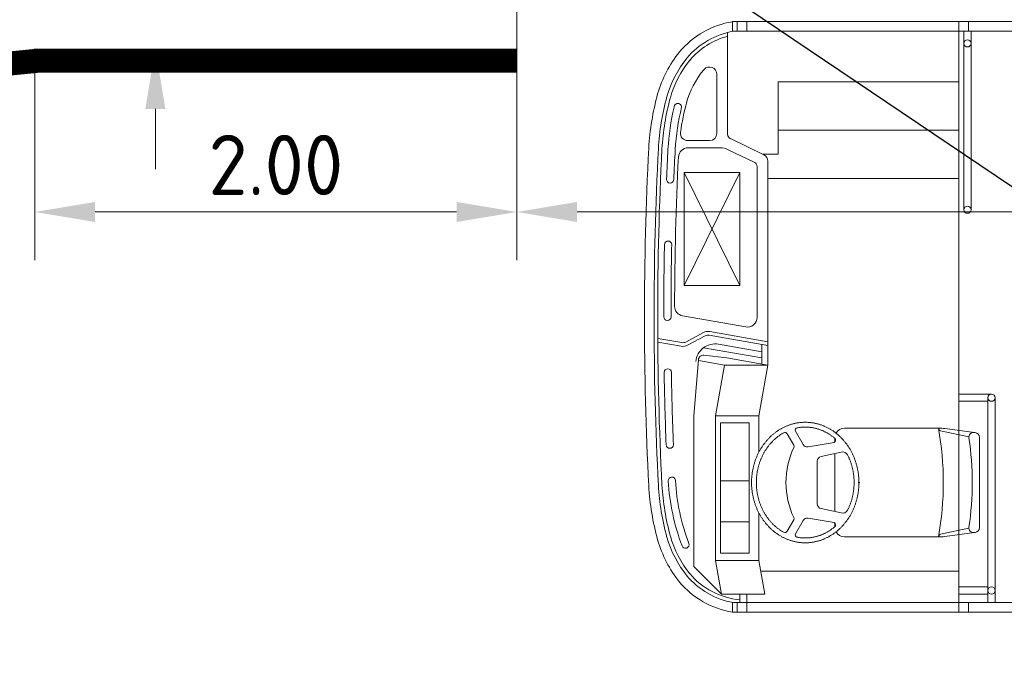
# Model space of a CAD drawing. Header units: metres. Extents: x -699 to 2316, y -1199 to 781.
# Tile 384 of 593: x 797.01 to 801.09, y -254.73 to -252.06. Entities that reach past the tile are written whole.
import ezdxf
from ezdxf import colors
from ezdxf.entities.mleader import LeaderData, LeaderLine
from ezdxf.math import Vec2, Vec3

# ---------------------------------------------------------------- set-up
doc = ezdxf.new("R2010")
doc.units = ezdxf.units.M
doc.header["$PDMODE"] = 1
for name, color, linetype, lineweight in [('N-WE-VW-MARKERING_LANGS_STREEP_DOORGETROKKEN-G', 7, 'Continuous', 13), ('X-XX-AL-AANKLEDING-G', 7, 'Continuous', 35), ('X-XX-AL-M', 7, 'Continuous', 18), ('X-XX-AL-T25', 7, 'Continuous', 25)]:
    doc.layers.add(name, color=color, linetype=linetype, lineweight=lineweight)
doc.styles.add('NLCS-ISO-M100-T25', font='NLCS-ISO.ttf', dxfattribs={"height": 0.25})
doc.dimstyles.new('NLCS-M100-T25-PIJL_A_L2_H1', dxfattribs={"dimscale": 0.1, "dimtxt": 2.5, "dimasz": 2.5, "dimexe": 2, "dimexo": 2, "dimgap": 0.7, "dimtad": 1, "dimzin": 0, "dimdsep": 46, "dimtxsty": 'NLCS-ISO-M100-T25', "dimcen": 0, "dimdle": 2, "dimclrd": 256, "dimclre": 256, "dimclrt": 256, "dimadec": 1, "dimazin": 0, "dimtfac": 1, "dimtdec": 3, "dimtofl": 0, "dimtmove": 0, "dimatfit": 3, "dimfxl": 2, "dimtfillclr": 256, "dimtolj": 1, "dimtzin": 0, "dimlwd": -1, "dimlwe": -1, "dimarcsym": 0})

# ---------------------------------------------------------------- blocks, each defined once
blk = doc.blocks.new('bus12metertypetekening')
at = {"color": 253, "lineweight": 5}
for p, q in [((11.665, 1.225), (0.365, 1.225)), ((0.365, 1.225), (0.365, 1.185)), ((0.3684, 1.185), (11.6623, 1.185)), ((0.385, 1.225), (0.385, 1.185)), ((0.425, 1.225), (0.425, 1.185)), ((1.305, 1.225), (1.305, 1.185)), ((1.305, 1.185), (1.305, 0.23)), ((1.325, 1.185), (1.325, 0.445)), ((1.345, 1.225), (1.345, 1.185)), ((1.355, 1.185), (1.355, 0.445)), ((0.345, 1.18), (0.345, 0.7576)), ((0.3, 1.0069), (0.3, 0.7617)), ((1.305, 0.975), (0.555, 0.975)), ((0.555, 0.675), (0.555, 0.975)), ((0.495, 0.6732), (0.3563, 0.7396)), ((1.305, 0.775), (0.555, 0.775)), ((0.27, 0.7317), (0.1791, 0.7317)), ((0.3131, 0.7017), (0.1808, 0.7017)), ((0.4556, 0.6421), (0.3477, 0.6938)), ((0.555, 0.675), (0.4911, 0.675)), ((0.467, -0.0022), (0.467, 0.6241)), ((0.512, -0.2), (0.512, 0.6461)), ((0.1652, 0.1298), (0.1652, 0.5998)), ((0.395, 0.1298), (0.1652, 0.5998)), ((0.1652, 0.1298), (0.395, 0.5998)), ((0.395, 0.5998), (0.1652, 0.5998)), ((0.395, 0.1298), (0.395, 0.5998)), ((1.305, 0.575), (0.512, 0.575)), ((1.305, 0.23), (1.305, -0.4707)), ((0.395, 0.1298), (0.1652, 0.1298)), ((0.4201, -0.0416), (0.158, 0.0046)), ((0.1714, -0.1041), (0.2449, -0.065)), ((0.1784, -0.1173), (0.252, -0.0783)), ((0.512, -0.1188), (0.268, -0.0757)), ((0.512, -0.1035), (0.2707, -0.061)), ((0.1553, -0.1066), (0.0551, -0.089)), ((0.1527, -0.1214), (0.0552, -0.1042)), ((0.487, -0.1448), (0.3069, -0.1131)), ((0.487, -0.1956), (0.487, -0.1144)), ((0.487, -0.1702), (0.2454, -0.1276)), ((0.3412, -0.1699), (0.2463, -0.1586)), ((0.205, -0.41), (0.224, -0.1769)), ((0.332, -0.2), (0.2237, -0.1809)), ((0.295, -0.41), (0.332, -0.2)), ((0.512, -0.2), (0.332, -0.2)), ((0.512, -0.2), (0.3412, -0.1699)), ((0.475, -0.41), (0.512, -0.2)), ((1.44, -0.32), (1.305, -0.32)), ((1.425, -0.35), (1.305, -0.35)), ((1.425, -1.185), (1.425, -0.335)), ((1.455, -1.185), (1.455, -0.335)), ((0.205, -1.0355), (0.205, -0.41)), ((0.295, -1.01), (0.295, -0.41)), ((0.295, -0.41), (0.475, -0.41)), ((0.315, -0.98), (0.315, -0.44)), ((0.315, -0.44), (0.435, -0.44)), ((0.435, -0.98), (0.435, -0.44)), ((0.475, -0.56), (0.475, -0.41)), ((0.6194, -0.5324), (0.5925, -0.4854)), ((0.6581, -0.5296), (0.6264, -0.4741)), ((1.2333, -0.462), (0.83, -0.462)), ((1.3463, -0.4972), (1.2283, -0.4732)), ((1.2466, -0.4629), (1.3689, -0.4792)), ((1.305, -0.9033), (1.305, -0.4707)), ((1.3689, -0.4792), (1.3726, -0.4797)), ((0.7869, -0.5204), (0.6789, -0.5394)), ((0.79, -0.5185), (0.79, -0.504)), ((1.39, -0.4995), (1.39, -0.687)), ((0.8166, -0.5608), (0.7328, -0.5786)), ((0.79, -0.8076), (0.79, -0.5664)), ((0.717, -0.7758), (0.717, -0.5982)), ((0.435, -0.68), (0.315, -0.68)), ((1.39, -0.8745), (1.39, -0.687)), ((0.475, -1.01), (0.475, -0.8137)), ((0.8166, -0.8132), (0.7328, -0.7954)), ((0.435, -0.85), (0.315, -0.85)), ((0.6194, -0.8416), (0.5925, -0.8886)), ((0.6581, -0.8443), (0.6264, -0.8999)), ((0.7869, -0.8535), (0.6789, -0.8346)), ((0.79, -0.87), (0.79, -0.8555)), ((1.3463, -0.8768), (1.2283, -0.9008)), ((1.2466, -0.9111), (1.3689, -0.8948)), ((1.3689, -0.8948), (1.3726, -0.8943)), ((1.2333, -0.912), (0.83, -0.912)), ((1.305, -1.185), (1.305, -0.9033)), ((0.435, -0.98), (0.315, -0.98)), ((0.475, -1.01), (0.295, -1.01)), ((0.295, -1.01), (0.3197, -1.15)), ((0.475, -1.01), (0.4997, -1.15)), ((0.205, -1.0355), (0.3197, -1.15)), ((1.305, -1.055), (0.4829, -1.055)), ((1.425, -1.12), (1.305, -1.12)), ((0.3197, -1.15), (0.4997, -1.15)), ((0.395, -1.185), (0.395, -1.15)), ((0.425, -1.185), (0.425, -1.15)), ((1.425, -1.15), (1.305, -1.15)), ((11.6623, -1.185), (0.365, -1.185)), ((0.365, -1.225), (0.365, -1.185)), ((11.665, -1.225), (0.365, -1.225)), ((0.385, -1.225), (0.385, -1.185)), ((0.425, -1.225), (0.425, -1.185)), ((0.425, -1.185), (0.4258, -1.185)), ((1.305, -1.225), (1.305, -1.185)), ((1.345, -1.225), (1.345, -1.185))]:
    blk.add_line(p, q, dxfattribs=at)
blk.add_lwpolyline([(0.888, -0.687, 0.177238), (0.8881, -0.6874, 0.102788), (0.8886, -0.6877, 0.064206), (0.8892, -0.6879, 0.050703), (0.89, -0.688, 0.050703), (0.8907, -0.6879, 0.064206), (0.8914, -0.6877, 0.102788), (0.8918, -0.6874, 0.177238), (0.892, -0.687, 0.177238), (0.8918, -0.6866, 0.102788), (0.8914, -0.6863, 0.064206), (0.8907, -0.6861, 0.050703), (0.89, -0.686, 0.050703), (0.8892, -0.6861, 0.064206), (0.8886, -0.6863, 0.102788), (0.8881, -0.6866, 0.177238)], format="xyb", close=True, dxfattribs=at)
for points in [[(0.667, -0.937, 0), (0.6699, -0.937, 0), (0.6728, -0.9369, 0), (0.6757, -0.9368, 0), (0.6786, -0.9367, 0), (0.6814, -0.9365, 0), (0.6843, -0.9362, 0), (0.6872, -0.936, 0), (0.6901, -0.9357, 0), (0.693, -0.9353, 0), (0.6958, -0.9349, 0), (0.6987, -0.9345, 0), (0.7016, -0.934, 0), (0.7044, -0.9334, 0), (0.7073, -0.9329, 0), (0.7101, -0.9323, 0), (0.7129, -0.9316, 0), (0.7158, -0.9309, 0), (0.7186, -0.9302, 0), (0.7214, -0.9294, 0), (0.7242, -0.9286, 0), (0.727, -0.9278, 0), (0.7298, -0.9269, 0), (0.7325, -0.9259, 0), (0.7353, -0.925, 0), (0.738, -0.9239, 0), (0.7408, -0.9229, 0), (0.7435, -0.9218, 0), (0.7462, -0.9207, 0), (0.7489, -0.9195, 0), (0.7516, -0.9183, 0), (0.7542, -0.917, 0), (0.7569, -0.9157, 0), (0.7595, -0.9144, 0), (0.7622, -0.913, 0), (0.7648, -0.9116, 0), (0.7674, -0.9102, 0), (0.7699, -0.9087, 0), (0.7725, -0.9072, 0), (0.775, -0.9056, 0), (0.7775, -0.904, 0), (0.78, -0.9024, 0), (0.7825, -0.9007, 0), (0.785, -0.899, 0), (0.7874, -0.8973, 0), (0.7898, -0.8955, 0), (0.7923, -0.8937, 0), (0.7946, -0.8919, 0), (0.797, -0.89, 0), (0.7993, -0.8881, 0), (0.8016, -0.8862, 0), (0.8039, -0.8842, 0), (0.8062, -0.8822, 0), (0.8085, -0.8801, 0), (0.8107, -0.878, 0), (0.8129, -0.8759, 0), (0.815, -0.8738, 0), (0.8172, -0.8716, 0), (0.8193, -0.8694, 0), (0.8214, -0.8672, 0), (0.8235, -0.8649, 0), (0.8255, -0.8626, 0), (0.8275, -0.8603, 0), (0.8295, -0.8579, 0), (0.8315, -0.8556, 0), (0.8334, -0.8532, 0), (0.8353, -0.8507, 0), (0.8372, -0.8482, 0), (0.8391, -0.8458, 0), (0.8409, -0.8432, 0), (0.8427, -0.8407, 0), (0.8445, -0.8381, 0), (0.8462, -0.8355, 0), (0.8479, -0.8329, 0), (0.8496, -0.8302, 0), (0.8512, -0.8276, 0), (0.8528, -0.8249, 0), (0.8544, -0.8222, 0), (0.8559, -0.8194, 0), (0.8575, -0.8167, 0), (0.8589, -0.8139, 0), (0.8604, -0.8111, 0), (0.8618, -0.8082, 0), (0.8632, -0.8054, 0), (0.8645, -0.8025, 0), (0.8659, -0.7996, 0), (0.8672, -0.7967, 0), (0.8684, -0.7938, 0), (0.8696, -0.7909, 0), (0.8708, -0.7879, 0), (0.872, -0.7849, 0), (0.8731, -0.7819, 0), (0.8742, -0.7789, 0), (0.8752, -0.7759, 0), (0.8762, -0.7728, 0), (0.8772, -0.7698, 0), (0.8781, -0.7667, 0), (0.879, -0.7636, 0), (0.8799, -0.7605, 0), (0.8807, -0.7574, 0), (0.8815, -0.7543, 0), (0.8823, -0.7512, 0), (0.883, -0.748, 0), (0.8837, -0.7449, 0), (0.8843, -0.7417, 0), (0.885, -0.7386, 0), (0.8855, -0.7354, 0), (0.8861, -0.7322, 0), (0.8866, -0.729, 0), (0.8871, -0.7258, 0), (0.8875, -0.7226, 0), (0.8879, -0.7194, 0), (0.8882, -0.7161, 0), (0.8886, -0.7129, 0), (0.8888, -0.7097, 0), (0.8891, -0.7064, 0), (0.8893, -0.7032, 0), (0.8895, -0.7, 0), (0.8896, -0.6967, 0), (0.8897, -0.6935, 0), (0.8897, -0.6902, 0), (0.8898, -0.687, 0), (0.8897, -0.6838, 0), (0.8897, -0.6805, 0), (0.8896, -0.6773, 0), (0.8895, -0.674, 0), (0.8893, -0.6708, 0), (0.8891, -0.6675, 0), (0.8888, -0.6643, 0), (0.8886, -0.6611, 0), (0.8882, -0.6579, 0), (0.8879, -0.6546, 0), (0.8875, -0.6514, 0), (0.8871, -0.6482, 0), (0.8866, -0.645, 0), (0.8861, -0.6418, 0), (0.8855, -0.6386, 0), (0.885, -0.6354, 0), (0.8843, -0.6323, 0), (0.8837, -0.6291, 0), (0.883, -0.626, 0), (0.8823, -0.6228, 0), (0.8815, -0.6197, 0), (0.8807, -0.6166, 0), (0.8799, -0.6135, 0), (0.879, -0.6104, 0), (0.8781, -0.6073, 0), (0.8772, -0.6042, 0), (0.8762, -0.6012, 0), (0.8752, -0.5981, 0), (0.8742, -0.5951, 0), (0.8731, -0.5921, 0), (0.872, -0.5891, 0), (0.8708, -0.5861, 0), (0.8696, -0.5831, 0), (0.8684, -0.5802, 0), (0.8672, -0.5773, 0), (0.8659, -0.5744, 0), (0.8645, -0.5715, 0), (0.8632, -0.5686, 0), (0.8618, -0.5658, 0), (0.8604, -0.5629, 0), (0.8589, -0.5601, 0), (0.8575, -0.5573, 0), (0.8559, -0.5546, 0), (0.8544, -0.5518, 0), (0.8528, -0.5491, 0), (0.8512, -0.5464, 0), (0.8496, -0.5437, 0), (0.8479, -0.5411, 0), (0.8462, -0.5385, 0), (0.8445, -0.5359, 0), (0.8427, -0.5333, 0), (0.8409, -0.5308, 0), (0.8391, -0.5282, 0), (0.8372, -0.5257, 0), (0.8353, -0.5233, 0), (0.8334, -0.5208, 0), (0.8315, -0.5184, 0), (0.8295, -0.516, 0), (0.8275, -0.5137, 0), (0.8255, -0.5114, 0), (0.8235, -0.5091, 0), (0.8214, -0.5068, 0), (0.8193, -0.5046, 0), (0.8172, -0.5024, 0), (0.815, -0.5002, 0), (0.8129, -0.4981, 0), (0.8107, -0.4959, 0), (0.8085, -0.4939, 0), (0.8062, -0.4918, 0), (0.8039, -0.4898, 0), (0.8016, -0.4878, 0), (0.7993, -0.4859, 0), (0.797, -0.484, 0), (0.7946, -0.4821, 0), (0.7923, -0.4803, 0), (0.7898, -0.4785, 0), (0.7874, -0.4767, 0), (0.785, -0.4749, 0), (0.7825, -0.4732, 0), (0.78, -0.4716, 0), (0.7775, -0.47, 0), (0.775, -0.4684, 0), (0.7725, -0.4668, 0), (0.7699, -0.4653, 0), (0.7674, -0.4638, 0), (0.7648, -0.4624, 0), (0.7622, -0.461, 0), (0.7595, -0.4596, 0), (0.7569, -0.4583, 0), (0.7542, -0.457, 0), (0.7516, -0.4557, 0), (0.7489, -0.4545, 0), (0.7462, -0.4533, 0), (0.7435, -0.4522, 0), (0.7408, -0.4511, 0), (0.738, -0.45, 0), (0.7353, -0.449, 0), (0.7325, -0.4481, 0), (0.7298, -0.4471, 0), (0.727, -0.4462, 0), (0.7242, -0.4454, 0), (0.7214, -0.4446, 0), (0.7186, -0.4438, 0), (0.7158, -0.4431, 0), (0.7129, -0.4424, 0), (0.7101, -0.4417, 0), (0.7073, -0.4411, 0), (0.7044, -0.4405, 0), (0.7016, -0.44, 0), (0.6987, -0.4395, 0), (0.6958, -0.4391, 0), (0.693, -0.4387, 0), (0.6901, -0.4383, 0), (0.6872, -0.438, 0), (0.6843, -0.4378, 0), (0.6814, -0.4375, 0), (0.6786, -0.4373, 0), (0.6757, -0.4372, 0), (0.6728, -0.4371, 0), (0.6699, -0.437, 0), (0.667, -0.437, 0), (0.6641, -0.437, 0), (0.6612, -0.4371, 0), (0.6583, -0.4372, 0), (0.6554, -0.4373, 0), (0.6525, -0.4375, 0), (0.6497, -0.4378, 0), (0.6468, -0.438, 0), (0.6439, -0.4383, 0), (0.641, -0.4387, 0), (0.6382, -0.4391, 0), (0.6353, -0.4395, 0), (0.6324, -0.44, 0), (0.6296, -0.4405, 0), (0.6267, -0.4411, 0), (0.6239, -0.4417, 0), (0.6211, -0.4424, 0), (0.6182, -0.4431, 0), (0.6154, -0.4438, 0), (0.6126, -0.4446, 0), (0.6098, -0.4454, 0), (0.607, -0.4462, 0), (0.6042, -0.4471, 0), (0.6015, -0.4481, 0), (0.5987, -0.449, 0), (0.596, -0.45, 0), (0.5932, -0.4511, 0), (0.5905, -0.4522, 0), (0.5878, -0.4533, 0), (0.5851, -0.4545, 0), (0.5824, -0.4557, 0), (0.5798, -0.457, 0), (0.5771, -0.4583, 0), (0.5745, -0.4596, 0), (0.5718, -0.461, 0), (0.5692, -0.4624, 0), (0.5666, -0.4638, 0), (0.5641, -0.4653, 0), (0.5615, -0.4668, 0), (0.559, -0.4684, 0), (0.5565, -0.47, 0), (0.554, -0.4716, 0), (0.5515, -0.4732, 0), (0.549, -0.4749, 0), (0.5466, -0.4767, 0), (0.5441, -0.4785, 0), (0.5417, -0.4803, 0), (0.5394, -0.4821, 0), (0.537, -0.484, 0), (0.5347, -0.4859, 0), (0.5324, -0.4878, 0), (0.5301, -0.4898, 0), (0.5278, -0.4918, 0), (0.5255, -0.4939, 0), (0.5233, -0.496, 0), (0.5211, -0.4981, 0), (0.519, -0.5002, 0), (0.5168, -0.5024, 0), (0.5147, -0.5046, 0), (0.5126, -0.5068, 0), (0.5105, -0.5091, 0), (0.5085, -0.5114, 0), (0.5065, -0.5137, 0), (0.5045, -0.5161, 0), (0.5025, -0.5184, 0), (0.5006, -0.5208, 0), (0.4987, -0.5233, 0), (0.4968, -0.5258, 0), (0.4949, -0.5282, 0), (0.4931, -0.5308, 0), (0.4913, -0.5333, 0), (0.4895, -0.5359, 0), (0.4878, -0.5385, 0), (0.4861, -0.5411, 0), (0.4844, -0.5438, 0), (0.4828, -0.5464, 0), (0.4812, -0.5491, 0), (0.4796, -0.5518, 0), (0.4781, -0.5546, 0), (0.4765, -0.5573, 0), (0.4751, -0.5601, 0), (0.4736, -0.5629, 0), (0.4722, -0.5658, 0), (0.4708, -0.5686, 0), (0.4695, -0.5715, 0), (0.4681, -0.5744, 0), (0.4668, -0.5773, 0), (0.4656, -0.5802, 0), (0.4644, -0.5831, 0), (0.4632, -0.5861, 0), (0.462, -0.5891, 0), (0.4609, -0.5921, 0), (0.4598, -0.5951, 0), (0.4588, -0.5981, 0), (0.4578, -0.6012, 0), (0.4568, -0.6042, 0), (0.4559, -0.6073, 0), (0.455, -0.6104, 0), (0.4541, -0.6135, 0), (0.4533, -0.6166, 0), (0.4525, -0.6197, 0), (0.4517, -0.6228, 0), (0.451, -0.626, 0), (0.4503, -0.6291, 0), (0.4496, -0.6323, 0), (0.449, -0.6354, 0), (0.4485, -0.6386, 0), (0.4479, -0.6418, 0), (0.4474, -0.645, 0), (0.4469, -0.6482, 0), (0.4465, -0.6514, 0), (0.4461, -0.6546, 0), (0.4458, -0.6579, 0), (0.4454, -0.6611, 0), (0.4452, -0.6643, 0), (0.4449, -0.6675, 0), (0.4447, -0.6708, 0), (0.4445, -0.674, 0), (0.4444, -0.6773, 0), (0.4443, -0.6805, 0), (0.4443, -0.6838, 0), (0.4442, -0.687, 0), (0.4443, -0.6902, 0), (0.4443, -0.6935, 0), (0.4444, -0.6967, 0), (0.4445, -0.7, 0), (0.4447, -0.7032, 0), (0.4449, -0.7065, 0), (0.4452, -0.7097, 0), (0.4454, -0.7129, 0), (0.4458, -0.7161, 0), (0.4461, -0.7194, 0), (0.4465, -0.7226, 0), (0.4469, -0.7258, 0), (0.4474, -0.729, 0), (0.4479, -0.7322, 0), (0.4485, -0.7354, 0), (0.449, -0.7386, 0), (0.4497, -0.7417, 0), (0.4503, -0.7449, 0), (0.451, -0.748, 0), (0.4517, -0.7512, 0), (0.4525, -0.7543, 0), (0.4533, -0.7574, 0), (0.4541, -0.7605, 0), (0.455, -0.7636, 0), (0.4559, -0.7667, 0), (0.4568, -0.7698, 0), (0.4578, -0.7728, 0), (0.4588, -0.7759, 0), (0.4598, -0.7789, 0), (0.4609, -0.7819, 0), (0.462, -0.7849, 0), (0.4632, -0.7879, 0), (0.4644, -0.7909, 0), (0.4656, -0.7938, 0), (0.4668, -0.7967, 0), (0.4681, -0.7996, 0), (0.4695, -0.8025, 0), (0.4708, -0.8054, 0), (0.4722, -0.8082, 0), (0.4736, -0.8111, 0), (0.4751, -0.8139, 0), (0.4765, -0.8167, 0), (0.4781, -0.8194, 0), (0.4796, -0.8222, 0), (0.4812, -0.8249, 0), (0.4828, -0.8276, 0), (0.4844, -0.8302, 0), (0.4861, -0.8329, 0), (0.4878, -0.8355, 0), (0.4896, -0.8381, 0), (0.4913, -0.8407, 0), (0.4931, -0.8432, 0), (0.4949, -0.8458, 0), (0.4968, -0.8482, 0), (0.4987, -0.8507, 0), (0.5006, -0.8532, 0), (0.5025, -0.8556, 0), (0.5045, -0.8579, 0), (0.5065, -0.8603, 0), (0.5085, -0.8626, 0), (0.5105, -0.8649, 0), (0.5126, -0.8672, 0), (0.5147, -0.8694, 0), (0.5168, -0.8716, 0), (0.519, -0.8738, 0), (0.5211, -0.8759, 0), (0.5233, -0.878, 0), (0.5256, -0.8801, 0), (0.5278, -0.8822, 0), (0.5301, -0.8842, 0), (0.5324, -0.8862, 0), (0.5347, -0.8881, 0), (0.537, -0.89, 0), (0.5394, -0.8919, 0), (0.5418, -0.8937, 0), (0.5442, -0.8955, 0), (0.5466, -0.8973, 0), (0.549, -0.8991, 0), (0.5515, -0.9008, 0), (0.554, -0.9024, 0), (0.5565, -0.904, 0), (0.559, -0.9056, 0), (0.5615, -0.9072, 0), (0.5641, -0.9087, 0), (0.5667, -0.9102, 0), (0.5692, -0.9116, 0), (0.5718, -0.913, 0), (0.5745, -0.9144, 0), (0.5771, -0.9157, 0), (0.5798, -0.917, 0), (0.5824, -0.9183, 0), (0.5851, -0.9195, 0), (0.5878, -0.9207, 0), (0.5905, -0.9218, 0), (0.5932, -0.9229, 0), (0.596, -0.9239, 0), (0.5987, -0.925, 0), (0.6015, -0.9259, 0), (0.6042, -0.9269, 0), (0.607, -0.9278, 0), (0.6098, -0.9286, 0), (0.6126, -0.9294, 0), (0.6154, -0.9302, 0), (0.6182, -0.9309, 0), (0.6211, -0.9316, 0), (0.6239, -0.9323, 0), (0.6267, -0.9329, 0), (0.6296, -0.9334, 0), (0.6324, -0.934, 0), (0.6353, -0.9345, 0), (0.6382, -0.9349, 0), (0.641, -0.9353, 0), (0.6439, -0.9357, 0), (0.6468, -0.936, 0), (0.6497, -0.9362, 0), (0.6526, -0.9365, 0), (0.6554, -0.9367, 0), (0.6583, -0.9368, 0), (0.6612, -0.9369, 0), (0.6641, -0.937, 0), (0.667, -0.937, 0)], [(0.5779, -0.4805, 0), (0.5765, -0.4812, 0), (0.5742, -0.4826, 0), (0.5719, -0.4839, 0), (0.5696, -0.4853, 0), (0.5673, -0.4868, 0), (0.565, -0.4883, 0), (0.5627, -0.4898, 0), (0.5605, -0.4913, 0), (0.5583, -0.4929, 0), (0.5561, -0.4945, 0), (0.5539, -0.4962, 0), (0.5517, -0.4978, 0), (0.5496, -0.4996, 0), (0.5474, -0.5013, 0), (0.5453, -0.5031, 0), (0.5432, -0.5049, 0), (0.5412, -0.5067, 0), (0.5391, -0.5086, 0), (0.5371, -0.5105, 0), (0.5351, -0.5124, 0), (0.5331, -0.5144, 0), (0.5311, -0.5163, 0), (0.5292, -0.5184, 0), (0.5273, -0.5204, 0), (0.5254, -0.5225, 0), (0.5235, -0.5246, 0), (0.5217, -0.5267, 0), (0.5198, -0.5289, 0), (0.518, -0.5311, 0), (0.5163, -0.5333, 0), (0.5145, -0.5355, 0), (0.5128, -0.5378, 0), (0.5111, -0.5401, 0), (0.5094, -0.5424, 0), (0.5078, -0.5447, 0), (0.5061, -0.5471, 0), (0.5045, -0.5495, 0), (0.503, -0.5519, 0), (0.5014, -0.5543, 0), (0.4999, -0.5568, 0), (0.4984, -0.5593, 0), (0.497, -0.5618, 0), (0.4956, -0.5643, 0), (0.4942, -0.5669, 0), (0.4928, -0.5694, 0), (0.4914, -0.572, 0), (0.4901, -0.5746, 0), (0.4889, -0.5773, 0), (0.4876, -0.5799, 0), (0.4864, -0.5826, 0), (0.4852, -0.5853, 0), (0.484, -0.588, 0), (0.4829, -0.5907, 0), (0.4818, -0.5934, 0), (0.4808, -0.5962, 0), (0.4797, -0.599, 0), (0.4787, -0.6017, 0), (0.4778, -0.6045, 0), (0.4768, -0.6074, 0), (0.4759, -0.6102, 0), (0.475, -0.613, 0), (0.4742, -0.6159, 0), (0.4734, -0.6188, 0), (0.4726, -0.6216, 0), (0.4719, -0.6245, 0), (0.4712, -0.6274, 0), (0.4705, -0.6303, 0), (0.4699, -0.6333, 0), (0.4693, -0.6362, 0), (0.4687, -0.6391, 0), (0.4682, -0.6421, 0), (0.4677, -0.6451, 0), (0.4672, -0.648, 0), (0.4668, -0.651, 0), (0.4664, -0.654, 0), (0.466, -0.657, 0), (0.4657, -0.6599, 0), (0.4654, -0.6629, 0), (0.4651, -0.6659, 0), (0.4649, -0.6689, 0), (0.4647, -0.672, 0), (0.4645, -0.675, 0), (0.4644, -0.678, 0), (0.4643, -0.681, 0), (0.4643, -0.684, 0), (0.4643, -0.687, 0), (0.4643, -0.69, 0), (0.4643, -0.693, 0), (0.4644, -0.696, 0), (0.4645, -0.6991, 0), (0.4647, -0.7021, 0), (0.4649, -0.7051, 0), (0.4651, -0.7081, 0), (0.4654, -0.7111, 0), (0.4657, -0.7141, 0), (0.466, -0.7171, 0), (0.4664, -0.72, 0), (0.4668, -0.723, 0), (0.4672, -0.726, 0), (0.4677, -0.729, 0), (0.4682, -0.7319, 0), (0.4687, -0.7349, 0), (0.4693, -0.7378, 0), (0.4699, -0.7407, 0), (0.4705, -0.7437, 0), (0.4712, -0.7466, 0), (0.4719, -0.7495, 0), (0.4726, -0.7524, 0), (0.4734, -0.7553, 0), (0.4742, -0.7581, 0), (0.475, -0.761, 0), (0.4759, -0.7638, 0), (0.4768, -0.7667, 0), (0.4778, -0.7695, 0), (0.4787, -0.7723, 0), (0.4797, -0.7751, 0), (0.4808, -0.7778, 0), (0.4818, -0.7806, 0), (0.4829, -0.7833, 0), (0.484, -0.786, 0), (0.4852, -0.7888, 0), (0.4864, -0.7914, 0), (0.4876, -0.7941, 0), (0.4889, -0.7968, 0), (0.4901, -0.7994, 0), (0.4914, -0.802, 0), (0.4928, -0.8046, 0), (0.4941, -0.8072, 0), (0.4955, -0.8097, 0), (0.497, -0.8122, 0), (0.4984, -0.8147, 0), (0.4999, -0.8172, 0), (0.5014, -0.8197, 0), (0.503, -0.8221, 0), (0.5045, -0.8245, 0), (0.5061, -0.8269, 0), (0.5077, -0.8293, 0), (0.5094, -0.8316, 0), (0.5111, -0.8339, 0), (0.5128, -0.8362, 0), (0.5145, -0.8385, 0), (0.5162, -0.8407, 0), (0.518, -0.8429, 0), (0.5198, -0.8451, 0), (0.5216, -0.8473, 0), (0.5235, -0.8494, 0), (0.5254, -0.8515, 0), (0.5273, -0.8536, 0), (0.5292, -0.8556, 0), (0.5311, -0.8577, 0), (0.5331, -0.8596, 0), (0.5351, -0.8616, 0), (0.5371, -0.8635, 0), (0.5391, -0.8654, 0), (0.5412, -0.8673, 0), (0.5432, -0.8691, 0), (0.5453, -0.8709, 0), (0.5474, -0.8727, 0), (0.5496, -0.8745, 0), (0.5517, -0.8762, 0), (0.5539, -0.8778, 0), (0.5561, -0.8795, 0), (0.5583, -0.8811, 0), (0.5605, -0.8827, 0), (0.5627, -0.8842, 0), (0.565, -0.8857, 0), (0.5673, -0.8872, 0), (0.5696, -0.8887, 0), (0.5719, -0.8901, 0), (0.5742, -0.8914, 0), (0.5765, -0.8928, 0), (0.5776, -0.8934, 0)], [(0.7883, -0.5027, 0), (0.7866, -0.5013, 0), (0.7845, -0.4995, 0), (0.7823, -0.4978, 0), (0.7801, -0.4962, 0), (0.7779, -0.4945, 0), (0.7757, -0.4929, 0), (0.7735, -0.4913, 0), (0.7713, -0.4898, 0), (0.769, -0.4883, 0), (0.7668, -0.4868, 0), (0.7645, -0.4853, 0), (0.7622, -0.4839, 0), (0.7598, -0.4825, 0), (0.7575, -0.4812, 0), (0.7552, -0.4799, 0), (0.7528, -0.4786, 0), (0.7504, -0.4774, 0), (0.748, -0.4762, 0), (0.7456, -0.475, 0), (0.7432, -0.4739, 0), (0.7408, -0.4728, 0), (0.7384, -0.4717, 0), (0.7359, -0.4707, 0), (0.7335, -0.4697, 0), (0.731, -0.4688, 0), (0.7285, -0.4678, 0), (0.726, -0.467, 0), (0.7235, -0.4661, 0), (0.721, -0.4653, 0), (0.7185, -0.4645, 0), (0.716, -0.4638, 0), (0.7134, -0.4631, 0), (0.7109, -0.4625, 0), (0.7083, -0.4618, 0), (0.7058, -0.4612, 0), (0.7032, -0.4607, 0), (0.7007, -0.4602, 0), (0.6981, -0.4597, 0), (0.6955, -0.4593, 0), (0.693, -0.4589, 0), (0.6904, -0.4585, 0), (0.6878, -0.4582, 0), (0.6852, -0.4579, 0), (0.6826, -0.4577, 0), (0.68, -0.4575, 0), (0.6774, -0.4573, 0), (0.6748, -0.4572, 0), (0.6722, -0.4571, 0), (0.6696, -0.457, 0), (0.667, -0.457, 0), (0.6644, -0.457, 0), (0.6618, -0.4571, 0), (0.6592, -0.4572, 0), (0.6566, -0.4573, 0), (0.654, -0.4575, 0), (0.6514, -0.4577, 0), (0.6488, -0.4579, 0), (0.6463, -0.4582, 0), (0.6437, -0.4585, 0), (0.6411, -0.4589, 0), (0.6385, -0.4593, 0), (0.6359, -0.4597, 0), (0.6334, -0.4602, 0), (0.6333, -0.4602, 0)], [(0.8423, -0.8025, 0), (0.8426, -0.802, 0), (0.8439, -0.7994, 0), (0.8452, -0.7967, 0), (0.8464, -0.7941, 0), (0.8476, -0.7914, 0), (0.8488, -0.7887, 0), (0.85, -0.786, 0), (0.8511, -0.7833, 0), (0.8522, -0.7806, 0), (0.8533, -0.7778, 0), (0.8543, -0.775, 0), (0.8553, -0.7723, 0), (0.8563, -0.7695, 0), (0.8572, -0.7666, 0), (0.8581, -0.7638, 0), (0.859, -0.761, 0), (0.8598, -0.7581, 0), (0.8606, -0.7552, 0), (0.8614, -0.7524, 0), (0.8621, -0.7495, 0), (0.8628, -0.7466, 0), (0.8635, -0.7437, 0), (0.8641, -0.7407, 0), (0.8647, -0.7378, 0), (0.8653, -0.7349, 0), (0.8659, -0.7319, 0), (0.8664, -0.7289, 0), (0.8668, -0.726, 0), (0.8673, -0.723, 0), (0.8677, -0.72, 0), (0.868, -0.717, 0), (0.8683, -0.7141, 0), (0.8686, -0.7111, 0), (0.8689, -0.7081, 0), (0.8691, -0.7051, 0), (0.8693, -0.702, 0), (0.8695, -0.699, 0), (0.8696, -0.696, 0), (0.8697, -0.693, 0), (0.8697, -0.69, 0), (0.8698, -0.687, 0), (0.8697, -0.684, 0), (0.8697, -0.681, 0), (0.8696, -0.6779, 0), (0.8695, -0.6749, 0), (0.8693, -0.6719, 0), (0.8691, -0.6689, 0), (0.8689, -0.6659, 0), (0.8686, -0.6629, 0), (0.8684, -0.6599, 0), (0.868, -0.6569, 0), (0.8677, -0.654, 0), (0.8673, -0.651, 0), (0.8668, -0.648, 0), (0.8664, -0.645, 0), (0.8659, -0.6421, 0), (0.8653, -0.6391, 0), (0.8647, -0.6362, 0), (0.8641, -0.6332, 0), (0.8635, -0.6303, 0), (0.8628, -0.6274, 0), (0.8621, -0.6245, 0), (0.8614, -0.6216, 0), (0.8606, -0.6187, 0), (0.8598, -0.6159, 0), (0.859, -0.613, 0), (0.8581, -0.6102, 0), (0.8572, -0.6073, 0), (0.8563, -0.6045, 0), (0.8553, -0.6017, 0), (0.8543, -0.5989, 0), (0.8533, -0.5962, 0), (0.8522, -0.5934, 0), (0.8511, -0.5907, 0), (0.85, -0.588, 0), (0.8488, -0.5852, 0), (0.8476, -0.5826, 0), (0.8464, -0.5799, 0), (0.8452, -0.5772, 0), (0.8439, -0.5746, 0), (0.8429, -0.5726, 0)], [(0.6669, -0.917, 0), (0.6696, -0.917, 0), (0.6722, -0.9169, 0), (0.6748, -0.9168, 0), (0.6774, -0.9167, 0), (0.68, -0.9165, 0), (0.6826, -0.9163, 0), (0.6852, -0.9161, 0), (0.6878, -0.9158, 0), (0.6904, -0.9155, 0), (0.6929, -0.9151, 0), (0.6955, -0.9147, 0), (0.6981, -0.9143, 0), (0.7007, -0.9138, 0), (0.7032, -0.9133, 0), (0.7058, -0.9127, 0), (0.7083, -0.9122, 0), (0.7109, -0.9115, 0), (0.7134, -0.9109, 0), (0.7159, -0.9102, 0), (0.7185, -0.9094, 0), (0.721, -0.9087, 0), (0.7235, -0.9079, 0), (0.726, -0.907, 0), (0.7285, -0.9061, 0), (0.731, -0.9052, 0), (0.7334, -0.9043, 0), (0.7359, -0.9033, 0), (0.7383, -0.9023, 0), (0.7408, -0.9012, 0), (0.7432, -0.9001, 0), (0.7456, -0.899, 0), (0.748, -0.8978, 0), (0.7504, -0.8966, 0), (0.7528, -0.8954, 0), (0.7551, -0.8941, 0), (0.7575, -0.8928, 0), (0.7598, -0.8914, 0), (0.7621, -0.8901, 0), (0.7645, -0.8886, 0), (0.7667, -0.8872, 0), (0.769, -0.8857, 0), (0.7713, -0.8842, 0), (0.7735, -0.8827, 0), (0.7757, -0.8811, 0), (0.7779, -0.8795, 0), (0.7801, -0.8778, 0), (0.7823, -0.8761, 0), (0.7844, -0.8744, 0), (0.7866, -0.8727, 0), (0.7882, -0.8713, 0)], [(0.6314, -0.9134, 0), (0.6333, -0.9138, 0), (0.6359, -0.9143, 0), (0.6385, -0.9147, 0), (0.6411, -0.9151, 0), (0.6437, -0.9155, 0), (0.6462, -0.9158, 0), (0.6488, -0.9161, 0), (0.6514, -0.9163, 0), (0.654, -0.9165, 0), (0.6566, -0.9167, 0), (0.6592, -0.9168, 0), (0.6618, -0.9169, 0), (0.6644, -0.917, 0), (0.6672, -0.917, 0)]]:
    blk.add_polyline3d(points, dxfattribs=at)
for centre in [(1.34, 1.135), (1.34, 0.445), (1.44, -0.335), (1.44, -1.135)]:
    blk.add_circle(centre, 0.015, dxfattribs=at)
for centre, radius, start, end in [((0.4247, 0.8649), 0.365, 99.4191, 139.9039), ((0.4247, 0.8649), 0.325, 99.9834, 139.9039), ((0.4247, 0.8649), 0.31, 104.9039, 139.9039), ((0.5407, 0.7834), 0.5064, 141.3062, 163.7657), ((0.5407, 0.7834), 0.4664, 141.3062, 163.7657), ((0.5407, 0.7834), 0.4514, 141.3062, 163.7657), ((0.5407, 0.7834), 0.3814, 141.3062, 163.7657), ((0.4247, 0.8649), 0.24, 137.455, 139.9039), ((0.27, 1.0069), 0.03, 0, 137.4543), ((1.1034, 0.6369), 1.0877, 164.6425, 176.6607), ((1.1034, 0.6369), 1.0477, 164.6425, 176.6607), ((1.1034, 0.6369), 1.0327, 164.6425, 176.6607), ((1.1034, 0.6369), 1.0077, 166.6271, 176.6607), ((0.1384, 0.87), 0.0154, 359.9991, 180), ((1.1034, 0.6369), 0.9777, 166.2089, 176.6607), ((1.1034, 0.6369), 0.9627, 164.6425, 172.315), ((0.1791, 0.7617), 0.03, 172.3151, 269.9993), ((0.27, 0.7617), 0.03, 270, 0), ((0.365, 0.7576), 0.02, 180.0004, 244.4075), ((13, 0.025), 13, 177.0224, 180.11017), ((13, 0.025), 12.96, 177.0224, 180.11017), ((13, 0.025), 12.945, 177.0224, 180.11017), ((13, 0.025), 12.92, 177.02242, 177.57675), ((0.1808, 0.6617), 0.04, 90, 177.1568), ((0.3131, 0.6217), 0.08, 64.4066, 89.9999), ((13, 0.025), 12.89, 177.02632, 177.57675), ((13, 0.025), 12.875, 177.15678, 179.91533), ((0.482, 0.6461), 0.03, 0, 64.4076), ((0.447, 0.6241), 0.02, 0, 64.4065), ((0.1065, 0.5706), 0.015, 177.5774, 357.5774), ((13, 0.025), 12.92, 178.78036, 180.11017), ((0.0979, 0.3), 0.015, 0.0009, 180), ((13, 0.025), 12.89, 178.77751, 180.1111), ((0.165, 0.044), 0.04, 179.9153, 259.9995), ((13, -0.025), 13, 179.88983, 182.97759), ((0.095, 0.0001), 0.015, 179.7109, 359.7109), ((13, -0.025), 12.96, 179.88983, 182.97759), ((13, -0.025), 12.945, 179.88983, 182.97759), ((0.427, -0.0022), 0.04, 260.0001, 359.9999), ((0.2637, -0.1004), 0.04, 79.9996, 117.9756), ((0.2637, -0.1004), 0.025, 80.0006, 117.975), ((0.1597, -0.082), 0.04, 259.9997, 297.9757), ((0.1597, -0.082), 0.025, 259.9996, 297.976), ((0.293, -0.1918), 0.08, 79.9998, 175.3342), ((0.2439, -0.1785), 0.02, 83.2308, 175.3351), ((0.0966, -0.23), 0.015, 0.0056, 180), ((13, -0.025), 12.92, 180.90915, 182.24008), ((13, -0.025), 12.89, 180.91126, 182.2453), ((0.5826, -0.4907), 0.0112, 27.9448, 116.2787), ((0.6341, -0.4692), 0.00906, 95.1216, 212.2695), ((0.83, -0.502), 0.04, 90, 150.7578), ((-0.0357, -0.687), 1.2757, 0, 10.1584), ((1.2424, -0.454), 0.0238, 199.6602, 233.7128), ((1.2333, -0.562), 0.1, 82.4054, 90), ((1.3663, -0.499), 0.02, 82.4054, 188.3419), ((1.37, -0.4995), 0.02, 0, 82.4054), ((0.1049, -0.53), 0.015, 180, 359.9991), ((0.6755, -0.5197), 0.02, 209.7124, 279.9739), ((0.7833, -0.5112), 0.00986, 291.1359, 59.6028), ((0.0843, -0.687), 1.2757, 0, 8.3419), ((0.9259, -0.687), 0.3389, 154.6097, 205.3903), ((0.6107, -0.5374), 0.01, 334.6097, 29.7125), ((0.8228, -0.5821), 0.0222, 25.3292, 105.9889), ((0.737, -0.5982), 0.02, 102.0343, 180), ((0.1133, -0.6791), 0.015, 3.4321, 183.4321), ((1.0181, -0.6248), 0.9214, 183.4319, 200.6643), ((1.0181, -0.6248), 0.8914, 183.4319, 200.6643), ((-0.0357, -0.687), 1.2757, 349.8416, 0.0002), ((0.0843, -0.687), 1.2757, 351.6581, 0.0002), ((1.1034, -0.6369), 1.0877, 183.3393, 195.3575), ((1.1034, -0.6369), 1.0477, 183.3393, 195.3575), ((1.1034, -0.6369), 1.0327, 183.3393, 195.3575), ((0.737, -0.7758), 0.02, 180, 257.9657), ((0.8228, -0.7919), 0.0222, 254.0111, 334.6708), ((0.6107, -0.8366), 0.01, 330.2875, 25.3903), ((0.6755, -0.8543), 0.02, 80.0262, 150.2876), ((0.7833, -0.8627), 0.00986, 299.5717, 68.864), ((0.5826, -0.8833), 0.0112, 243.7213, 332.0552), ((0.83, -0.872), 0.04, 209.3214, 270), ((1.3663, -0.875), 0.02, 171.6581, 277.5946), ((1.37, -0.8745), 0.02, 277.5946, 0), ((0.5407, -0.7834), 0.5064, 196.2343, 218.6938), ((0.5407, -0.7834), 0.4664, 196.2343, 218.6938), ((0.5407, -0.7834), 0.4514, 196.2343, 218.6938), ((0.17, -0.9447), 0.015, 200.6626, 20.6626), ((0.6341, -0.9048), 0.00906, 147.7305, 264.8784), ((1.2424, -0.92), 0.0238, 126.2872, 160.3398), ((1.2333, -0.812), 0.1, 270, 277.5946), ((0.4247, -0.8649), 0.365, 220.0961, 260.5808), ((0.4247, -0.8649), 0.325, 220.0961, 260.0166), ((0.4247, -0.8649), 0.31, 220.0961, 264.4954)]:
    blk.add_arc(centre, radius, start, end, dxfattribs=at)
blk = doc.blocks.new('*D1648')
at = {"layer": 'Defpoints', "color": 0, "transparency": 16777216}
for p in [(799.0688, -251.5477), (811.0688, -251.9827), (811.0688, -252.8602)]:
    blk.add_point(p, dxfattribs=at)
at = {"layer": 'X-XX-AL-M', "transparency": 16777216}
for p, q in [((799.0688, -251.7477), (799.0688, -253.0602)), ((811.0688, -252.1827), (811.0688, -253.0602)), ((799.3188, -252.8602), (810.8188, -252.8602))]:
    blk.add_line(p, q, dxfattribs=at)
for points in [[(799.3188, -252.8185), (799.3188, -252.9019), (799.0688, -252.8602)], [(810.8188, -252.8185), (810.8188, -252.9019), (811.0688, -252.8602)]]:
    blk.add_solid(points, dxfattribs=at)
at = {"layer": 'X-XX-AL-M', "transparency": 16777216, "insert": (804.0688, -252.6652), "char_height": 0.25, "attachment_point": 5, "style": 'NLCS-ISO-M100-T25'}
blk.add_mtext('\\A1;12.00', dxfattribs=at)
blk = doc.blocks.new('*D1649')
at = {"layer": 'Defpoints', "color": 0, "transparency": 16777216}
for p in [(797.0688, -251.9827), (799.0688, -251.9827), (797.0688, -252.8602)]:
    blk.add_point(p, dxfattribs=at)
at = {"layer": 'X-XX-AL-M', "transparency": 16777216}
for p, q in [((797.0688, -252.1827), (797.0688, -253.0602)), ((799.0688, -252.1827), (799.0688, -253.0602)), ((798.8188, -252.8602), (797.3188, -252.8602))]:
    blk.add_line(p, q, dxfattribs=at)
for points in [[(797.3188, -252.8185), (797.3188, -252.9019), (797.0688, -252.8602)], [(798.8188, -252.8185), (798.8188, -252.9019), (799.0688, -252.8602)]]:
    blk.add_solid(points, dxfattribs=at)
at = {"layer": 'X-XX-AL-M', "transparency": 16777216, "insert": (798.0688, -252.6652), "char_height": 0.25, "attachment_point": 5, "style": 'NLCS-ISO-M100-T25'}
blk.add_mtext('\\A1;2.00', dxfattribs=at)
blk = doc.blocks.new('*D1652')
at = {"layer": 'Defpoints', "color": 0, "transparency": 16777216}
for p in [(797.5687, -251.9827), (797.5687, -252.1827), (797.5687, -252.1827)]:
    blk.add_point(p, dxfattribs=at)
at = {"layer": 'X-XX-AL-M', "transparency": 16777216}
for p, q in [((797.5687, -251.7327), (797.5687, -250.7927)), ((797.5687, -252.4327), (797.5687, -252.6827))]:
    blk.add_line(p, q, dxfattribs=at)
for points in [[(797.5271, -251.7327), (797.6104, -251.7327), (797.5687, -251.9827)], [(797.5271, -252.4327), (797.6104, -252.4327), (797.5687, -252.1827)]]:
    blk.add_solid(points, dxfattribs=at)
at = {"layer": 'X-XX-AL-M', "transparency": 16777216, "insert": (797.3737, -251.1377), "char_height": 0.25, "attachment_point": 5, "rotation": 90, "style": 'NLCS-ISO-M100-T25'}
blk.add_mtext('\\A1;0.20', dxfattribs=at)

msp = doc.modelspace()

# ---------------------------------------------------------------- linework, layer by layer
at = {"layer": 'N-WE-VW-MARKERING_LANGS_STREEP_DOORGETROKKEN-G', "color": 253, "const_width": 0.1}
msp.add_lwpolyline([(799.0688, -252.2327), (797.0812, -252.2327), (773.0763, -254.6332)], dxfattribs=at)

# ---------------------------------------------------------------- block references
at = {"layer": 'X-XX-AL-AANKLEDING-G'}
msp.add_blockref('bus12metertypetekening', (799.5986, -253.2957), dxfattribs=at)

# ---------------------------------------------------------------- dimensions: what is measured, and where the dimension line sits
at = {"layer": 'X-XX-AL-M'}
dim = msp.add_linear_dim(base=(797.5687, -252.1827), p1=(797.5687, -251.9827), p2=(797.5687, -252.1827), angle=90, dimstyle='NLCS-M100-T25-PIJL_A_L2_H1', dxfattribs=at)
dim.commit()
dim.dimension.update_dxf_attribs({"geometry": '*D1652', "text_midpoint": (797.5687, -251.1377), "dimtype": 160})
dim = msp.add_linear_dim(base=(811.0688, -252.8602), p1=(799.0688, -251.5477), p2=(811.0688, -251.9827), dimstyle='NLCS-M100-T25-PIJL_A_L2_H1', dxfattribs=at)
dim.commit()
dim.dimension.update_dxf_attribs({"geometry": '*D1648', "text_midpoint": (804.0688, -252.8602), "dimtype": 160})
dim = msp.add_linear_dim(base=(797.0688, -252.8602), p1=(799.0688, -251.9827), p2=(797.0688, -251.9827), dimstyle='NLCS-M100-T25-PIJL_A_L2_H1', dxfattribs=at)
dim.commit()
dim.dimension.update_dxf_attribs({"geometry": '*D1649', "text_midpoint": (798.0688, -252.6652)})

# ---------------------------------------------------------------- leaders
at = {"layer": 'X-XX-AL-T25'}
ml = msp.add_multileader_mtext('Standard', dxfattribs=at)
ml.set_content('6x aluminium met beton gevulde klanktegels (instapmarkering)\\P0,30x0,30x0,07 (grijs) met gladde bovenkant voorzien van anti-slip\\P(geel akoestisch vlak als instapmarkering is ook toegestaan)', color=256, style='NLCS-ISO-M100-T25')
ml.set_leader_properties(color=256, linetype='ByLayer', lineweight=-1)
ml.build(insert=Vec2(0, 0))
ml.multileader.update_dxf_attribs({"text_left_attachment_type": 5, "text_right_attachment_type": 5, "dogleg_length": 0.25, "arrow_head_size": 0.25})
ctx = ml.context
ctx.base_point, ctx.char_height, ctx.arrow_head_size, ctx.landing_gap_size, ctx.plane_origin = Vec3(788.0339, -249.5065), 0.25, 0.25, 0.09, Vec3(-145.7603, -12.312)
ctx.left_attachment, ctx.right_attachment = 5, 5
notes = []
notes.append((ctx, [(1, (1, 1, 0), (798.6514, -249.5065), (-1, 0), 0.25, [(0, [(799.9248, -250.6124)], 0, [])])]))
ctx.mtext.insert, ctx.mtext.flow_direction = Vec3(788.1239, -248.2731), 5
ml = msp.add_multileader_mtext('Standard', dxfattribs=at)
ml.set_content(' ', color=256, style='NLCS-ISO-M100-T25')
ml.set_leader_properties(color=256, linetype='ByLayer', lineweight=-1)
ml.build(insert=Vec2(0, 0))
ml.multileader.update_dxf_attribs({"text_left_attachment_type": 5, "text_right_attachment_type": 5, "dogleg_length": 0.25, "arrow_head_size": 0.25})
ctx = ml.context
ctx.base_point, ctx.char_height, ctx.arrow_head_size, ctx.landing_gap_size, ctx.plane_origin = Vec3(803.1065, -253.9228), 0.25, 0.25, 0.09, Vec3(-135.9969, -12.4062)
ctx.left_attachment, ctx.right_attachment = 5, 5
notes.append((ctx, [(0, (1, 1, 0), (802.8565, -253.9228), (1, 0), 0.25, [(0, [(799.6701, -251.7744)], 0, [])])]))
ctx.mtext.insert, ctx.mtext.flow_direction = Vec3(803.1965, -253.6728), 5
for ctx, leaders in notes:
    for number, flags, end, landing, length, lines in leaders:
        leader = LeaderData()
        leader.index, (leader.has_last_leader_line, leader.has_dogleg_vector, leader.attachment_direction) = number, flags
        leader.last_leader_point, leader.dogleg_vector, leader.dogleg_length = Vec3(end), Vec3(landing), length
        for number, points, colour, breaks in lines:
            line = LeaderLine()
            line.index, line.vertices, line.color, line.breaks = number, Vec3.list(points), colors.encode_raw_color(colour), breaks
            leader.lines.append(line)
        ctx.leaders.append(leader)

doc.saveas('drawing.dxf')
